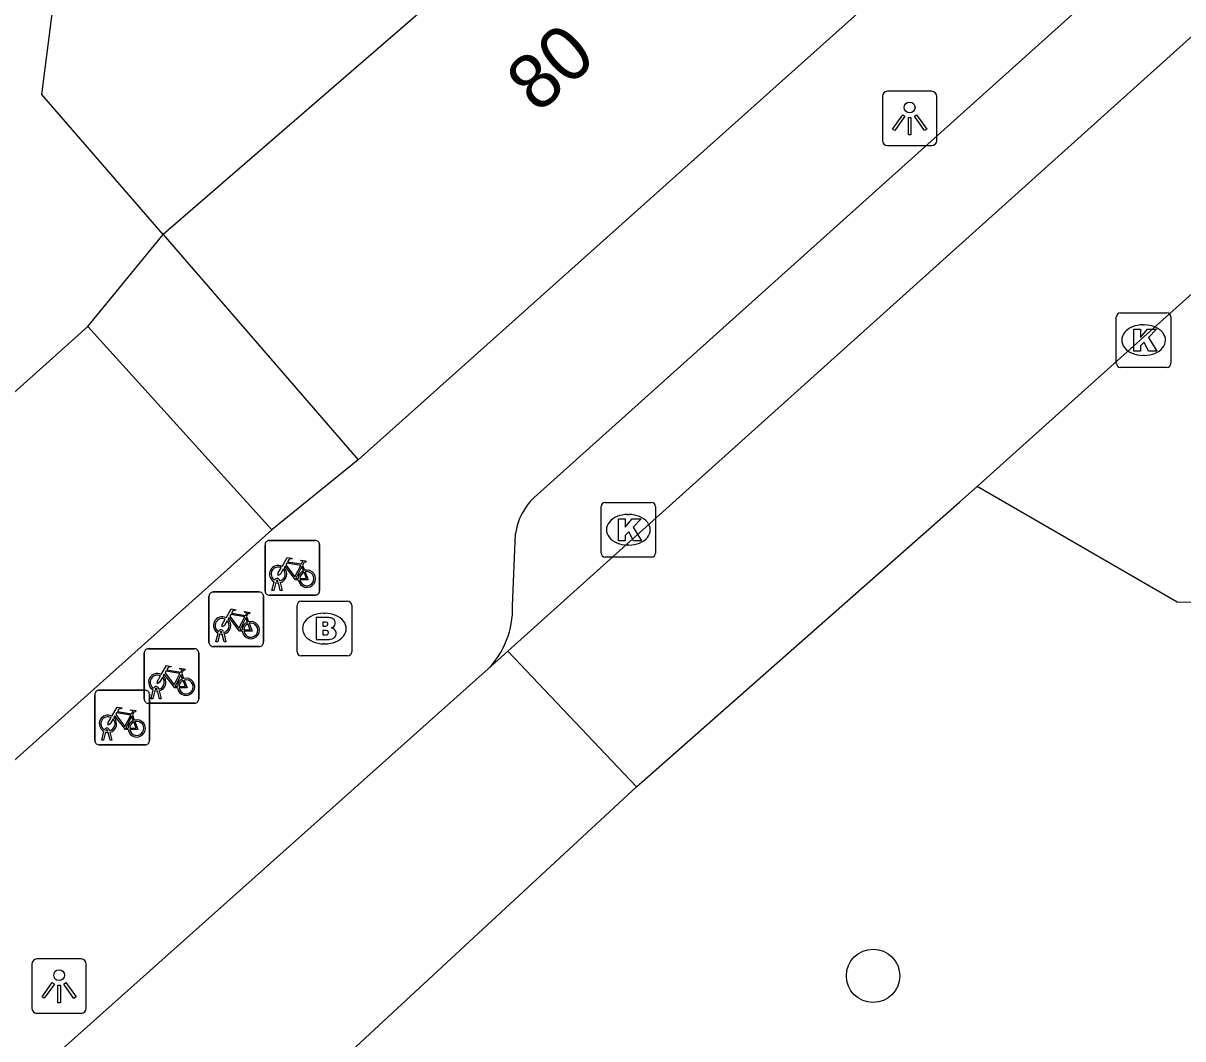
# Model space of a CAD drawing. Extents: x 162172 to 163187, y 382874 to 383684.
# Drawn here: x 162728.02 to 162749.27, y 383322.39 to 383341 of the extents above; entities that cross this region are included whole.
import ezdxf

# ---------------------------------------------------------------- set-up
doc = ezdxf.new("R2010")
doc.units = 0
for name, color, linetype in [('IMGEO_Berm_groen', 7, 'Continuous'), ('IMGEO_Boom', 7, 'Continuous'), ('IMGEO_Brandkraan', 7, 'Continuous'), ('IMGEO_Fietsenrek', 7, 'Continuous'), ('IMGEO_Kolk', 7, 'Continuous'), ('IMGEO_Lichtpunt', 7, 'Continuous'), ('IMGEO_Pand', 7, 'Continuous'), ('IMGEO_Pand_nummerreeks', 7, 'Continuous'), ('IMGEO_Rijbaan_lokaal_open', 7, 'Continuous'), ('IMGEO_Voetpad_open', 7, 'Continuous')]:
    doc.layers.add(name, color=color, linetype=linetype)

msp = doc.modelspace()

# ---------------------------------------------------------------- linework, layer by layer
at = {"layer": 'IMGEO_Berm_groen'}
msp.add_lwpolyline([(162750.055, 383330.389), (162749.166, 383330.396), (162745.503, 383332.515)], dxfattribs=at)
at = {"layer": 'IMGEO_Boom'}
msp.add_circle((162743.595, 383323.547), 0.489, dxfattribs=at)
at = {"layer": 'IMGEO_Brandkraan'}
for p, q in [((162733.037, 383329.484), (162733.037, 383330.336)), ((162733.112, 383330.41), (162733.964, 383330.41)), ((162734.038, 383330.336), (162734.038, 383329.484)), ((162733.525, 383330.19), (162733.55, 383330.19)), ((162733.548, 383329.63), (162733.523, 383329.63)), ((162733.964, 383329.41), (162733.112, 383329.41))]:
    msp.add_line(p, q, dxfattribs=at)
for points in [[(162733.037, 383329.484), (162733.037, 383330.336)], [(162733.112, 383330.41), (162733.964, 383330.41)], [(162734.038, 383330.336), (162734.038, 383329.484)], [(162733.385, 383330.11), (162733.385, 383329.71), (162733.598, 383329.71)], [(162733.616, 383330.11), (162733.385, 383330.11)], [(162733.564, 383330.029), (162733.51, 383330.029), (162733.51, 383329.953)], [(162733.51, 383329.953), (162733.563, 383329.953)], [(162733.572, 383329.877), (162733.51, 383329.877), (162733.51, 383329.796)], [(162733.51, 383329.796), (162733.572, 383329.796)], [(162733.964, 383329.41), (162733.112, 383329.41)]]:
    msp.add_lwpolyline(points, dxfattribs=at)
for centre, radius, start, end in [((162733.114, 383330.334), 0.0765, 91.552, 178.448), ((162733.114, 383330.334), 0.0765, 91.552, 178.448), ((162733.962, 383330.334), 0.0765, 1.552, 88.448), ((162733.962, 383330.334), 0.0765, 1.552, 88.448), ((162733.62, 383329.965), 0.145, 59.4692, 91.5367), ((162733.645, 383330.012), 0.0922, 285.5137, 58.1501), ((162733.565, 383329.991), 0.0379, 267.8285, 90.9355), ((162733.573, 383329.836), 0.0404, 269.8759, 90.5077), ((162733.65, 383329.82), 0.105, 301.3115, 78.989), ((162733.604, 383329.961), 0.251, 268.6676, 293.5347), ((162733.114, 383329.486), 0.0765, 181.552, 268.448), ((162733.114, 383329.486), 0.0765, 181.552, 268.448), ((162733.962, 383329.486), 0.0765, 271.552, 358.448), ((162733.962, 383329.486), 0.0765, 271.552, 358.448)]:
    msp.add_arc(centre, radius, start, end, dxfattribs=at)
for centre, major_axis, ratio, start_param, end_param in [((162733.524, 383329.91), (-0.387, 0.002), 0.722429, 4.712389, 7.853982), ((162733.549, 383329.91), (-0.39, 0.002), 0.717154, 1.570796, 4.712389)]:
    msp.add_ellipse(centre, major_axis=major_axis, ratio=ratio, start_param=start_param, end_param=end_param, dxfattribs=at)
at = {"layer": 'IMGEO_Fietsenrek'}
for p, q in [((162732.45, 383330.598), (162732.45, 383331.439)), ((162732.45, 383331.439), (162732.45, 383330.598)), ((162732.525, 383331.523), (162733.366, 383331.523)), ((162733.366, 383331.523), (162732.525, 383331.523)), ((162733.45, 383331.448), (162733.45, 383330.607)), ((162733.45, 383330.607), (162733.45, 383331.448)), ((162733.137, 383331.072), (162733.173, 383330.977)), ((162732.577, 383330.607), (162732.616, 383330.767)), ((162732.646, 383330.755), (162732.611, 383330.607)), ((162732.688, 383330.779), (162732.687, 383330.783)), ((162732.729, 383330.607), (162732.695, 383330.749)), ((162732.719, 383330.79), (162732.72, 383330.783)), ((162732.727, 383330.753), (162732.762, 383330.607)), ((162731.497, 383330.58), (162732.338, 383330.58)), ((162732.338, 383330.58), (162731.497, 383330.58)), ((162733.375, 383330.523), (162732.534, 383330.523)), ((162732.534, 383330.523), (162733.375, 383330.523)), ((162732.611, 383330.607), (162732.577, 383330.607)), ((162732.762, 383330.607), (162732.729, 383330.607)), ((162731.422, 383329.655), (162731.422, 383330.496)), ((162731.422, 383330.496), (162731.422, 383329.655)), ((162732.422, 383330.505), (162732.422, 383329.664)), ((162732.422, 383329.664), (162732.422, 383330.505)), ((162732.109, 383330.129), (162732.145, 383330.034)), ((162731.549, 383329.664), (162731.588, 383329.824)), ((162731.583, 383329.664), (162731.549, 383329.664)), ((162731.618, 383329.812), (162731.583, 383329.664)), ((162731.66, 383329.836), (162731.659, 383329.84)), ((162731.701, 383329.664), (162731.667, 383329.806)), ((162731.691, 383329.847), (162731.692, 383329.84)), ((162731.699, 383329.81), (162731.734, 383329.664)), ((162731.734, 383329.664), (162731.701, 383329.664)), ((162730.235, 383328.616), (162730.235, 383329.457)), ((162730.235, 383329.457), (162730.235, 383328.616)), ((162730.31, 383329.541), (162731.151, 383329.541)), ((162731.151, 383329.541), (162730.31, 383329.541)), ((162731.235, 383329.466), (162731.235, 383328.625)), ((162731.235, 383328.625), (162731.235, 383329.466)), ((162732.347, 383329.58), (162731.506, 383329.58)), ((162731.506, 383329.58), (162732.347, 383329.58)), ((162730.922, 383329.09), (162730.958, 383328.995)), ((162730.504, 383328.808), (162730.505, 383328.801)), ((162729.331, 383327.855), (162729.331, 383328.696)), ((162729.331, 383328.696), (162729.331, 383327.855)), ((162729.406, 383328.78), (162730.247, 383328.78)), ((162730.247, 383328.78), (162729.406, 383328.78)), ((162730.331, 383328.705), (162730.331, 383327.864)), ((162730.331, 383327.864), (162730.331, 383328.705)), ((162730.362, 383328.625), (162730.401, 383328.785)), ((162730.396, 383328.625), (162730.362, 383328.625)), ((162730.431, 383328.773), (162730.396, 383328.625)), ((162730.473, 383328.797), (162730.472, 383328.801)), ((162730.514, 383328.625), (162730.48, 383328.767)), ((162730.512, 383328.771), (162730.547, 383328.625)), ((162730.547, 383328.625), (162730.514, 383328.625)), ((162731.16, 383328.541), (162730.319, 383328.541)), ((162730.319, 383328.541), (162731.16, 383328.541)), ((162730.018, 383328.329), (162730.054, 383328.234)), ((162729.458, 383327.864), (162729.497, 383328.024)), ((162729.527, 383328.012), (162729.492, 383327.864)), ((162729.569, 383328.036), (162729.568, 383328.04)), ((162729.61, 383327.864), (162729.576, 383328.006)), ((162729.6, 383328.047), (162729.601, 383328.04)), ((162729.608, 383328.01), (162729.643, 383327.864)), ((162730.256, 383327.78), (162729.415, 383327.78)), ((162729.415, 383327.78), (162730.256, 383327.78)), ((162729.492, 383327.864), (162729.458, 383327.864)), ((162729.643, 383327.864), (162729.61, 383327.864))]:
    msp.add_line(p, q, dxfattribs=at)
for points in [[(162732.763, 383331.049), (162732.858, 383331.213), (162732.944, 383331.199), (162732.946, 383331.19), (162732.89, 383331.179), (162732.863, 383331.134), (162733.119, 383331.093)], [(162733.119, 383331.093), (162733.144, 383331.142), (162733.138, 383331.146), (162733.115, 383331.15), (162733.103, 383331.157), (162733.102, 383331.16), (162733.104, 383331.165), (162733.199, 383331.15), (162733.201, 383331.14), (162733.191, 383331.127), (162733.179, 383331.121), (162733.165, 383331.127), (162733.137, 383331.072)], [(162732.784, 383330.997), (162732.732, 383330.907), (162732.692, 383330.882), (162732.693, 383330.929), (162732.748, 383331.023)], [(162733.059, 383330.805), (162733.009, 383330.805), (162732.818, 383331.056), (162732.799, 383331.024)], [(162733.106, 383331.068), (162732.849, 383331.109), (162732.832, 383331.08), (162732.999, 383330.86), (162733.106, 383331.068)], [(162733.154, 383330.97), (162733.124, 383331.047), (162733.015, 383330.829), (162733.058, 383330.829)], [(162733.088, 383330.829), (162733.208, 383330.828), (162733.164, 383330.942)], [(162733.184, 383330.949), (162733.239, 383330.804), (162733.089, 383330.804)], [(162731.735, 383330.106), (162731.83, 383330.27), (162731.916, 383330.256), (162731.918, 383330.247), (162731.862, 383330.236), (162731.835, 383330.191), (162732.091, 383330.15)], [(162732.031, 383329.862), (162731.981, 383329.862), (162731.79, 383330.113), (162731.771, 383330.081)], [(162732.078, 383330.125), (162731.821, 383330.166), (162731.804, 383330.137), (162731.971, 383329.917), (162732.078, 383330.125)], [(162732.126, 383330.027), (162732.096, 383330.104), (162731.987, 383329.886), (162732.03, 383329.886)], [(162732.091, 383330.15), (162732.116, 383330.199), (162732.11, 383330.203), (162732.087, 383330.207), (162732.075, 383330.214), (162732.074, 383330.217), (162732.076, 383330.222), (162732.171, 383330.207), (162732.173, 383330.197), (162732.163, 383330.184), (162732.151, 383330.178), (162732.137, 383330.184), (162732.109, 383330.129)], [(162731.756, 383330.054), (162731.704, 383329.964), (162731.664, 383329.939), (162731.665, 383329.986), (162731.72, 383330.08)], [(162732.06, 383329.886), (162732.18, 383329.885), (162732.136, 383329.999)], [(162732.156, 383330.006), (162732.211, 383329.861), (162732.061, 383329.861)], [(162730.569, 383329.015), (162730.517, 383328.925), (162730.477, 383328.9), (162730.478, 383328.947), (162730.533, 383329.041)], [(162730.548, 383329.067), (162730.643, 383329.231), (162730.729, 383329.217), (162730.731, 383329.208), (162730.675, 383329.197), (162730.648, 383329.152), (162730.904, 383329.111)], [(162730.844, 383328.823), (162730.794, 383328.823), (162730.603, 383329.074), (162730.584, 383329.042)], [(162730.891, 383329.086), (162730.634, 383329.127), (162730.617, 383329.098), (162730.784, 383328.878), (162730.891, 383329.086)], [(162730.939, 383328.988), (162730.909, 383329.065), (162730.8, 383328.847), (162730.843, 383328.847)], [(162730.904, 383329.111), (162730.929, 383329.16), (162730.923, 383329.164), (162730.9, 383329.168), (162730.888, 383329.175), (162730.887, 383329.178), (162730.889, 383329.183), (162730.984, 383329.168), (162730.986, 383329.158), (162730.976, 383329.145), (162730.964, 383329.139), (162730.95, 383329.145), (162730.922, 383329.09)], [(162730.873, 383328.847), (162730.993, 383328.846), (162730.949, 383328.96)], [(162730.969, 383328.967), (162731.024, 383328.822), (162730.874, 383328.822)], [(162729.644, 383328.306), (162729.739, 383328.47), (162729.825, 383328.456), (162729.827, 383328.447), (162729.771, 383328.436), (162729.744, 383328.391), (162730, 383328.35)], [(162730, 383328.35), (162730.025, 383328.399), (162730.019, 383328.403), (162729.996, 383328.407), (162729.984, 383328.414), (162729.983, 383328.417), (162729.985, 383328.422), (162730.08, 383328.407), (162730.082, 383328.397), (162730.072, 383328.384), (162730.06, 383328.378), (162730.046, 383328.384), (162730.018, 383328.329)], [(162729.665, 383328.254), (162729.613, 383328.164), (162729.573, 383328.139), (162729.574, 383328.186), (162729.629, 383328.28)], [(162729.94, 383328.062), (162729.89, 383328.062), (162729.699, 383328.313), (162729.68, 383328.281)], [(162729.987, 383328.325), (162729.73, 383328.366), (162729.713, 383328.337), (162729.88, 383328.117), (162729.987, 383328.325)], [(162730.035, 383328.227), (162730.005, 383328.304), (162729.896, 383328.086), (162729.939, 383328.086)], [(162729.969, 383328.086), (162730.089, 383328.085), (162730.045, 383328.199)], [(162730.065, 383328.206), (162730.12, 383328.061), (162729.97, 383328.061)]]:
    msp.add_lwpolyline(points, dxfattribs=at)
for centre, radius, start, end in [((162732.528, 383331.445), 0.0779, 92.4484, 184.2845), ((162732.528, 383331.445), 0.0779, 92.4484, 184.2845), ((162733.372, 383331.445), 0.0779, 2.4484, 94.2845), ((162733.372, 383331.445), 0.0779, 2.4484, 94.2845), ((162732.69, 383330.908), 0.159, 62.6766, 242.1369), ((162732.69, 383330.908), 0.129, 63.3192, 238.903), ((162732.69, 383330.908), 0.129, 283.6043, 43.4302), ((162732.69, 383330.908), 0.159, 283.5766, 46.6042), ((162733.217, 383330.824), 0.159, 113.3408, 178.3217), ((162733.217, 383330.824), 0.159, 187.0065, 105.7708), ((162733.217, 383330.824), 0.129, 113.923, 177.9556), ((162733.217, 383330.824), 0.129, 188.6715, 104.5883), ((162732.67, 383330.779), 0.0499, 12.8025, 158.6934), ((162732.69, 383330.908), 0.159, 253.9967, 271.7867), ((162732.67, 383330.779), 0.0174, 12.8025, 163.4502), ((162732.69, 383330.908), 0.129, 253.415, 269.0204), ((162731.5, 383330.502), 0.0779, 92.4484, 184.2845), ((162731.5, 383330.502), 0.0779, 92.4484, 184.2845), ((162732.344, 383330.502), 0.0779, 2.4484, 94.2845), ((162732.344, 383330.502), 0.0779, 2.4484, 94.2845), ((162732.528, 383330.601), 0.0779, 182.4484, 274.2845), ((162732.528, 383330.601), 0.0779, 182.4484, 274.2845), ((162733.372, 383330.601), 0.0779, 272.4484, 4.2845), ((162733.372, 383330.601), 0.0779, 272.4484, 4.2845), ((162731.662, 383329.965), 0.159, 62.6766, 242.1369), ((162731.662, 383329.965), 0.129, 63.3192, 238.903), ((162731.642, 383329.836), 0.0499, 12.8025, 158.6934), ((162731.662, 383329.965), 0.129, 283.6043, 43.4302), ((162731.662, 383329.965), 0.159, 283.5766, 46.6042), ((162732.189, 383329.881), 0.159, 113.3408, 178.3217), ((162732.189, 383329.881), 0.159, 187.0065, 105.7708), ((162732.189, 383329.881), 0.129, 113.923, 177.9556), ((162732.189, 383329.881), 0.129, 188.6715, 104.5883), ((162731.662, 383329.965), 0.159, 253.9967, 271.7867), ((162731.642, 383329.836), 0.0174, 12.8025, 163.4502), ((162731.662, 383329.965), 0.129, 253.415, 269.0204), ((162732.344, 383329.658), 0.0779, 272.4484, 4.2845), ((162732.344, 383329.658), 0.0779, 272.4484, 4.2845), ((162730.313, 383329.463), 0.0779, 92.4484, 184.2845), ((162730.313, 383329.463), 0.0779, 92.4484, 184.2845), ((162731.157, 383329.463), 0.0779, 2.4484, 94.2845), ((162731.157, 383329.463), 0.0779, 2.4484, 94.2845), ((162731.5, 383329.658), 0.0779, 182.4484, 274.2845), ((162731.5, 383329.658), 0.0779, 182.4484, 274.2845), ((162730.475, 383328.926), 0.159, 62.6766, 242.1369), ((162730.475, 383328.926), 0.129, 63.3192, 238.903), ((162730.475, 383328.926), 0.159, 283.5766, 46.6042), ((162730.455, 383328.797), 0.0499, 12.8025, 158.6934), ((162730.455, 383328.797), 0.0174, 12.8025, 163.4502), ((162730.475, 383328.926), 0.129, 283.6043, 43.4302), ((162731.002, 383328.842), 0.159, 113.3408, 178.3217), ((162731.002, 383328.842), 0.159, 187.0065, 105.7708), ((162731.002, 383328.842), 0.129, 113.923, 177.9556), ((162731.002, 383328.842), 0.129, 188.6715, 104.5883), ((162729.409, 383328.702), 0.0779, 92.4484, 184.2845), ((162729.409, 383328.702), 0.0779, 92.4484, 184.2845), ((162730.313, 383328.619), 0.0779, 182.4484, 274.2845), ((162730.313, 383328.619), 0.0779, 182.4484, 274.2845), ((162730.253, 383328.702), 0.0779, 2.4484, 94.2845), ((162730.253, 383328.702), 0.0779, 2.4484, 94.2845), ((162730.475, 383328.926), 0.159, 253.9967, 271.7867), ((162730.475, 383328.926), 0.129, 253.415, 269.0204), ((162731.157, 383328.619), 0.0779, 272.4484, 4.2845), ((162731.157, 383328.619), 0.0779, 272.4484, 4.2845), ((162729.571, 383328.165), 0.159, 62.6766, 242.1369), ((162729.571, 383328.165), 0.129, 63.3192, 238.903), ((162729.571, 383328.165), 0.129, 283.6043, 43.4302), ((162729.571, 383328.165), 0.159, 283.5766, 46.6042), ((162730.098, 383328.081), 0.159, 113.3408, 178.3217), ((162730.098, 383328.081), 0.159, 187.0065, 105.7708), ((162730.098, 383328.081), 0.129, 113.923, 177.9556), ((162730.098, 383328.081), 0.129, 188.6715, 104.5883), ((162729.551, 383328.036), 0.0499, 12.8025, 158.6934), ((162729.571, 383328.165), 0.159, 253.9967, 271.7867), ((162729.551, 383328.036), 0.0174, 12.8025, 163.4502), ((162729.571, 383328.165), 0.129, 253.415, 269.0204), ((162729.409, 383327.858), 0.0779, 182.4484, 274.2845), ((162729.409, 383327.858), 0.0779, 182.4484, 274.2845), ((162730.253, 383327.858), 0.0779, 272.4484, 4.2845), ((162730.253, 383327.858), 0.0779, 272.4484, 4.2845)]:
    msp.add_arc(centre, radius, start, end, dxfattribs=at)
at = {"layer": 'IMGEO_Kolk'}
for p, q in [((162748.053, 383334.769), (162748.053, 383335.621)), ((162748.128, 383335.695), (162748.98, 383335.695)), ((162749.054, 383335.621), (162749.054, 383334.769)), ((162748.541, 383335.475), (162748.566, 383335.475)), ((162748.564, 383334.915), (162748.539, 383334.915)), ((162748.98, 383334.695), (162748.128, 383334.695)), ((162738.683, 383332.22), (162739.535, 383332.22)), ((162738.608, 383331.294), (162738.608, 383332.146)), ((162739.096, 383332), (162739.121, 383332)), ((162739.609, 383332.146), (162739.609, 383331.294)), ((162739.119, 383331.44), (162739.094, 383331.44)), ((162739.535, 383331.22), (162738.683, 383331.22))]:
    msp.add_line(p, q, dxfattribs=at)
for points in [[(162748.053, 383334.769), (162748.053, 383335.621)], [(162748.128, 383335.695), (162748.98, 383335.695)], [(162749.054, 383335.621), (162749.054, 383334.769)], [(162748.374, 383335.395), (162748.497, 383335.395), (162748.497, 383335.244), (162748.627, 383335.395), (162748.791, 383335.395), (162748.645, 383335.244), (162748.798, 383334.995), (162748.646, 383334.995), (162748.561, 383335.159), (162748.497, 383335.092), (162748.497, 383334.995), (162748.374, 383334.995), (162748.374, 383335.395)], [(162748.98, 383334.695), (162748.128, 383334.695)], [(162738.683, 383332.22), (162739.535, 383332.22)], [(162738.608, 383331.294), (162738.608, 383332.146)], [(162739.609, 383332.146), (162739.609, 383331.294)], [(162738.929, 383331.92), (162739.052, 383331.92), (162739.052, 383331.769), (162739.182, 383331.92), (162739.346, 383331.92), (162739.2, 383331.769), (162739.353, 383331.52), (162739.201, 383331.52), (162739.116, 383331.684), (162739.052, 383331.617), (162739.052, 383331.52), (162738.929, 383331.52), (162738.929, 383331.92)], [(162739.535, 383331.22), (162738.683, 383331.22)]]:
    msp.add_lwpolyline(points, dxfattribs=at)
for centre, start, end in [((162748.13, 383335.619), 91.552, 178.448), ((162748.13, 383335.619), 91.552, 178.448), ((162748.978, 383335.619), 1.552, 88.448), ((162748.978, 383335.619), 1.552, 88.448), ((162748.13, 383334.771), 181.552, 268.448), ((162748.13, 383334.771), 181.552, 268.448), ((162748.978, 383334.771), 271.552, 358.448), ((162748.978, 383334.771), 271.552, 358.448), ((162738.685, 383332.144), 91.552, 178.448), ((162738.685, 383332.144), 91.552, 178.448), ((162739.533, 383332.144), 1.552, 88.448), ((162739.533, 383332.144), 1.552, 88.448), ((162738.685, 383331.296), 181.552, 268.448), ((162738.685, 383331.296), 181.552, 268.448), ((162739.533, 383331.296), 271.552, 358.448), ((162739.533, 383331.296), 271.552, 358.448)]:
    msp.add_arc(centre, 0.0765, start, end, dxfattribs=at)
for centre, major_axis, ratio, start_param, end_param in [((162748.54, 383335.195), (-0.387, 0.002), 0.722429, 4.712389, 7.853982), ((162748.565, 383335.195), (-0.39, 0.002), 0.717154, 1.570796, 4.712389), ((162739.095, 383331.72), (-0.387, 0.002), 0.722429, 4.712389, 7.853982), ((162739.12, 383331.72), (-0.39, 0.002), 0.717154, 1.570796, 4.712389)]:
    msp.add_ellipse(centre, major_axis=major_axis, ratio=ratio, start_param=start_param, end_param=end_param, dxfattribs=at)
at = {"layer": 'IMGEO_Lichtpunt'}
for p, q in [((162743.766, 383339.66), (162743.766, 383338.853)), ((162743.766, 383339.66), (162743.766, 383338.853)), ((162744.668, 383339.755), (162743.86, 383339.755)), ((162744.668, 383339.755), (162743.86, 383339.755)), ((162744.762, 383338.853), (162744.762, 383339.66)), ((162744.762, 383338.853), (162744.762, 383339.66)), ((162743.86, 383338.759), (162744.668, 383338.759)), ((162743.86, 383338.759), (162744.668, 383338.759)), ((162728.176, 383323.761), (162728.176, 383322.954)), ((162728.176, 383323.761), (162728.176, 383322.954)), ((162729.078, 383323.856), (162728.27, 383323.856)), ((162729.078, 383323.856), (162728.27, 383323.856)), ((162729.172, 383322.954), (162729.172, 383323.761)), ((162729.172, 383322.954), (162729.172, 383323.761)), ((162728.27, 383322.86), (162729.078, 383322.86)), ((162728.27, 383322.86), (162729.078, 383322.86))]:
    msp.add_line(p, q, dxfattribs=at)
for points in [[(162744.14, 383339.324), (162744.179, 383339.296), (162743.991, 383339.034), (162743.953, 383339.061), (162744.14, 383339.324)], [(162744.242, 383339.276), (162744.289, 383339.276), (162744.289, 383338.954), (162744.242, 383338.954), (162744.242, 383339.276)], [(162744.352, 383339.296), (162744.39, 383339.323), (162744.577, 383339.061), (162744.538, 383339.033), (162744.352, 383339.296)], [(162728.55, 383323.425), (162728.589, 383323.397), (162728.401, 383323.135), (162728.363, 383323.162), (162728.55, 383323.425)], [(162728.652, 383323.377), (162728.699, 383323.377), (162728.699, 383323.055), (162728.652, 383323.055), (162728.652, 383323.377)], [(162728.762, 383323.397), (162728.8, 383323.424), (162728.987, 383323.162), (162728.948, 383323.134), (162728.762, 383323.397)]]:
    msp.add_lwpolyline(points, dxfattribs=at)
for centre in [(162744.265, 383339.458), (162728.675, 383323.559)]:
    msp.add_circle(centre, 0.0994, dxfattribs=at)
for centre, start, end in [((162743.86, 383339.66), 90, 180), ((162743.86, 383339.66), 90, 180), ((162744.668, 383339.66), 0, 90), ((162744.668, 383339.66), 0, 90), ((162743.86, 383338.853), 180, 270), ((162743.86, 383338.853), 180, 270), ((162744.668, 383338.853), 270, 0), ((162744.668, 383338.853), 270, 360), ((162728.27, 383323.761), 90, 180), ((162728.27, 383323.761), 90, 180), ((162729.078, 383323.761), 0, 90), ((162729.078, 383323.761), 0, 90), ((162728.27, 383322.954), 180, 270), ((162728.27, 383322.954), 180, 270), ((162729.078, 383322.954), 270, 0), ((162729.078, 383322.954), 270, 360)]:
    msp.add_arc(centre, 0.0946, start, end, dxfattribs=at)
at = {"layer": 'IMGEO_Pand'}
for points in [[(162730.584, 383337.129), (162728.36, 383339.697), (162729.628, 383349.61)], [(162741.724, 383345.689), (162737.577, 383341.983), (162736.971, 383342.661), (162730.584, 383337.129)], [(162734.156, 383333.004), (162745.333, 383342.993)], [(162730.584, 383337.129), (162734.156, 383333.004)]]:
    msp.add_lwpolyline(points, dxfattribs=at)
at = {"layer": 'IMGEO_Rijbaan_lokaal_open'}
for points in [[(162736.903, 383329.498), (162763.169, 383353.106), (162788.501, 383375.734)], [(162745.503, 383332.515), (162749.865, 383336.431)], [(162739.256, 383327.009), (162745.187, 383332.231), (162745.503, 383332.515)], [(162736.903, 383329.498), (162736.538, 383329.17)], [(162739.256, 383327.009), (162736.903, 383329.498)], [(162728.055, 383321.601), (162736.538, 383329.17)], [(162732.322, 383320.554), (162732.717, 383320.95), (162739.256, 383327.009)]]:
    msp.add_lwpolyline(points, dxfattribs=at)
at = {"layer": 'IMGEO_Voetpad_open'}
for points in [[(162737.383, 383332.314), (162825.342, 383411.243)], [(162729.204, 383335.445), (162730.584, 383337.129)], [(162718.005, 383325.416), (162729.204, 383335.445)], [(162729.204, 383335.445), (162732.572, 383331.719)], [(162734.156, 383333.004), (162732.572, 383331.719)], [(162732.572, 383331.719), (162721.36, 383321.691)], [(162736.987, 383330.32), (162737.039, 383331.65)]]:
    msp.add_lwpolyline(points, dxfattribs=at)
for centre, radius, start, end in [((162738.182, 383331.479), 1.155, 133.7304, 171.4947), ((162735.389, 383330.281), 1.599, 315.9631, 1.3821)]:
    msp.add_arc(centre, radius, start, end, dxfattribs=at)

# ---------------------------------------------------------------- texts
at = {"layer": 'IMGEO_Pand_nummerreeks'}
msp.add_text('80', height=1, rotation=41.7875, dxfattribs=at).set_placement((162737.451, 383339.329))

doc.saveas('drawing.dxf')
